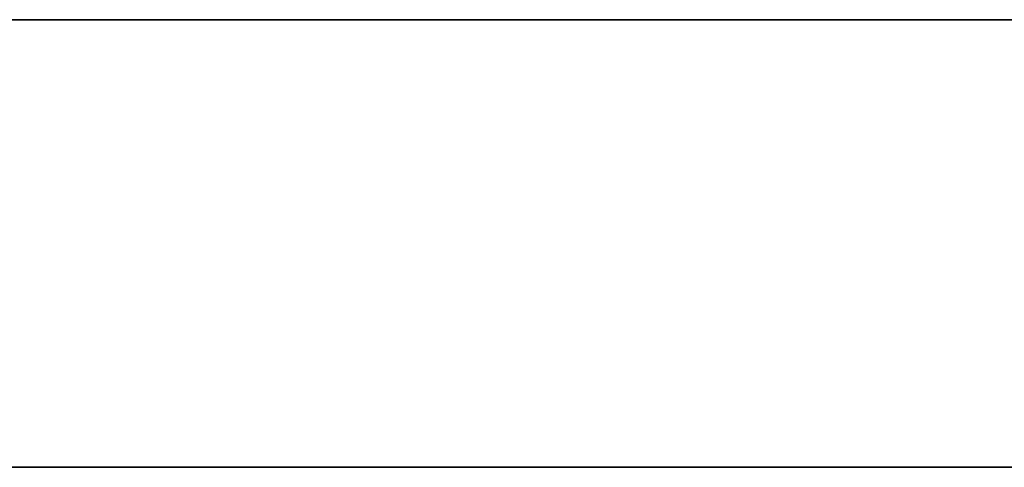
# Model space of a CAD drawing. Header units: millimetres. Extents: x -1100 to 1100, y -7 to 710.
# Tile 309 of 507: x 75.98 to 85.87, y 705.5 to 710. Entities that reach past the tile are written whole.
import ezdxf

# ---------------------------------------------------------------- set-up
doc = ezdxf.new("R2010")
doc.units = ezdxf.units.MM
doc.header["$MEASUREMENT"] = 0
doc.layers.add('IGES LEVEL 15', color=7, linetype='Continuous')

msp = doc.modelspace()

# ---------------------------------------------------------------- linework, layer by layer
at = {"layer": 'IGES LEVEL 15'}
for points in [[(-1100, 710, 0.0001), (-1100, 710, 1200.0001), (1100, 710, 1200.0001), (1100, 710, 0.0001)], [(1100, 710, 0.0001), (1100, 710, -1199.9999), (-1100, 710, -1199.9999), (-1100, 710, 0.0001)]]:
    msp.add_rational_spline(points, [1, 0.333333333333, 0.333333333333, 1], degree=3, dxfattribs=at)
at = {"layer": 'IGES LEVEL 15', "color": 253}
for points in [[(-1100, 710, 0.0001), (-1100, 710, 1200.0001), (1100, 710, 1200.0001), (1100, 710, 0.0001)], [(1100, 710, 0.0001), (1100, 710, -1199.9999), (-1100, 710, -1199.9999), (-1100, 710, 0.0001)], [(-1100, 710, 0.0001), (-1100, 710, 1200.0001), (1100, 710, 1200.0001), (1100, 710, 0.0001)], [(1100, 710, 0.0001), (1100, 710, -1199.9999), (-1100, 710, -1199.9999), (-1100, 710, 0.0001)], [(-1100, 705.5, 0.0001), (-1100, 705.5, 1200.0001), (1100, 705.5, 1200.0001), (1100, 705.5, 0.0001)], [(1100, 705.5, 0.0001), (1100, 705.5, -1199.9999), (-1100, 705.5, -1199.9999), (-1100, 705.5, 0.0001)]]:
    msp.add_rational_spline(points, [1, 0.333333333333, 0.333333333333, 1], degree=3, dxfattribs=at)
msp.add_open_spline([(-1100, 710, 0.0001), (0, 710, 0.0001), (1100, 710, 0.0001)], degree=2, dxfattribs=at)

doc.saveas('drawing.dxf')
